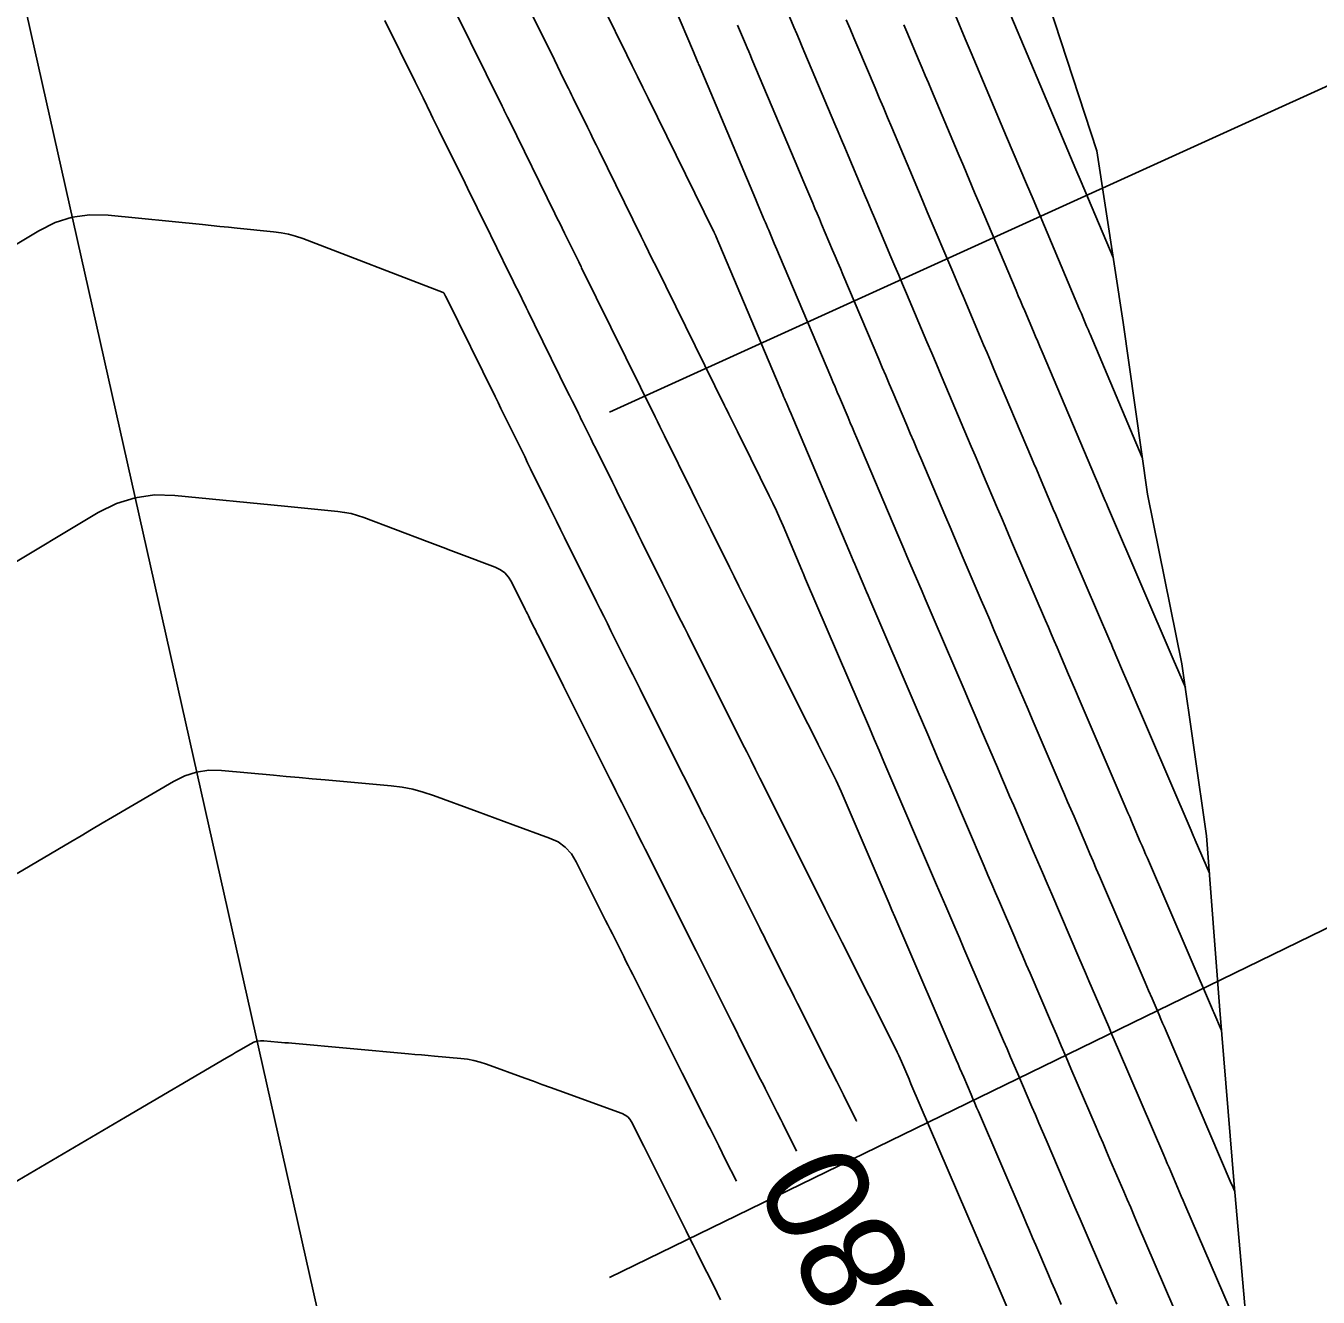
# Model space of a CAD drawing. Extents: x 954385 to 988206, y 1868364 to 1924553.
# Drawn here: x 957973.4 to 958048.1, y 1919067.8 to 1919141.2 of the extents above; entities that cross this region are included whole.
import ezdxf

# ---------------------------------------------------------------- set-up
doc = ezdxf.new("R2010")
doc.units = 0
for name, color, linetype in [('Default', 7, 'Continuous'), ('Ex_Contour Labels', 7, 'Continuous'), ('Ex_Major Contours', 7, 'Continuous'), ('Ex_Minor Contours', 7, 'Continuous'), ('Perimeter', 7, 'Continuous'), ('Slopes', 7, 'Continuous')]:
    doc.layers.add(name, color=color, linetype=linetype)

msp = doc.modelspace()

# ---------------------------------------------------------------- linework, layer by layer
at = {"layer": 'Default'}
msp.add_line((958200.602, 1918129.717), (957843.865, 1919719.405), dxfattribs=at)
at = {"layer": 'Ex_Major Contours'}
for points in [[(958040.232, 1919066.046), (958037.649, 1919072.044), (958037.449, 1919072.509), (958037.249, 1919072.973), (958037.05, 1919073.438), (958036.851, 1919073.902), (958036.054, 1919075.761), (958035.855, 1919076.226), (958035.655, 1919076.69), (958035.456, 1919077.155), (958035.257, 1919077.62), (958033.801, 1919081.017), (958033.521, 1919081.669), (958033.241, 1919082.322), (958032.961, 1919082.975), (958032.681, 1919083.628), (958031.442, 1919086.512), (958031.22, 1919087.027), (958030.999, 1919087.543), (958030.777, 1919088.059), (958030.556, 1919088.575), (958029.669, 1919090.638), (958029.448, 1919091.154), (958029.226, 1919091.67), (958029.005, 1919092.186), (958028.784, 1919092.702), (958026.741, 1919097.468), (958026.589, 1919097.823), (958026.436, 1919098.178), (958026.284, 1919098.533), (958026.132, 1919098.889), (958025.523, 1919100.309), (958025.219, 1919101.019), (958024.914, 1919101.73), (958022.181, 1919108.107), (958022.084, 1919108.333), (958021.987, 1919108.559), (958021.89, 1919108.785), (958021.793, 1919109.011), (958021.405, 1919109.916), (958021.308, 1919110.142), (958021.212, 1919110.369), (958021.115, 1919110.595), (958021.019, 1919110.821), (958017.721, 1919118.598), (958017.625, 1919118.824), (958017.529, 1919119.049), (958017.338, 1919119.501), (958017.29, 1919119.614), (958017.242, 1919119.727), (958017.194, 1919119.84), (958017.146, 1919119.953), (958013.29, 1919129.064), (958013.271, 1919129.11), (958013.2, 1919129.278), (958013.188, 1919129.307), (958013.175, 1919129.335), (958013.162, 1919129.363), (958013.148, 1919129.391), (958009.374, 1919137.067), (958009.066, 1919137.693), (958008.757, 1919138.32), (958008.449, 1919138.946), (958008.14, 1919139.572), (958006.808, 1919142.274)], [(958040.409, 1919103.014), (958039.837, 1919104.349), (958039.76, 1919104.528), (958035.973, 1919113.358), (958035.91, 1919113.505), (958035.847, 1919113.653), (958035.784, 1919113.801), (958035.721, 1919113.949), (958035.47, 1919114.54), (958035.345, 1919114.835), (958035.219, 1919115.131), (958032.128, 1919122.423), (958032.003, 1919122.717), (958031.879, 1919123.011), (958031.754, 1919123.305), (958031.63, 1919123.599), (958031.132, 1919124.775), (958031.007, 1919125.069), (958030.883, 1919125.363), (958030.758, 1919125.657), (958030.634, 1919125.952), (958028.552, 1919130.87), (958028.234, 1919131.62), (958027.917, 1919132.371), (958027.6, 1919133.121), (958027.283, 1919133.872), (958025.736, 1919137.537), (958025.559, 1919137.957), (958025.382, 1919138.376), (958025.205, 1919138.796), (958025.028, 1919139.215), (958024.32, 1919140.894), (958024.142, 1919141.313)], [(958017.94, 1919076.239), (958017.145, 1919077.828), (958017.026, 1919078.066), (958016.827, 1919078.462), (958016.787, 1919078.542), (958016.748, 1919078.621), (958016.708, 1919078.7), (958016.668, 1919078.78), (958016.22, 1919079.673), (958016.132, 1919079.848), (958016.044, 1919080.023), (958015.956, 1919080.199), (958015.867, 1919080.374), (958014.674, 1919082.748), (958014.446, 1919083.202), (958014.218, 1919083.657), (958013.99, 1919084.111), (958013.762, 1919084.565), (958012.139, 1919087.802), (958012.11, 1919087.862), (958012, 1919088.081), (958009.193, 1919093.685), (958009.025, 1919094.021), (958008.856, 1919094.357), (958008.688, 1919094.693), (958008.52, 1919095.029), (958007.846, 1919096.373), (958007.678, 1919096.709), (958007.51, 1919097.045), (958007.342, 1919097.381), (958007.173, 1919097.717), (958004.478, 1919103.1), (958004.161, 1919103.732), (958003.845, 1919104.364), (958003.024, 1919106.004), (958002.96, 1919106.131), (958002.896, 1919106.259), (958002.833, 1919106.387), (958002.769, 1919106.514), (958002.516, 1919107.026), (958002.453, 1919107.154), (958002.39, 1919107.282), (958002.326, 1919107.409), (958002.263, 1919107.537), (958001.48, 1919109.12), (958001.308, 1919109.403), (958001.093, 1919109.64), (958000.836, 1919109.83), (958000.538, 1919109.974), (957998.433, 1919110.769), (957997.976, 1919110.942), (957997.518, 1919111.115), (957997.061, 1919111.287), (957996.604, 1919111.46), (957992.945, 1919112.843), (957992.579, 1919112.967), (957992.207, 1919113.067), (957991.829, 1919113.142), (957991.446, 1919113.192), (957989.9, 1919113.343), (957989.514, 1919113.38), (957989.128, 1919113.418), (957988.742, 1919113.456), (957988.355, 1919113.494), (957982.014, 1919114.121), (957980.849, 1919114.147), (957979.725, 1919113.99), (957978.641, 1919113.651), (957977.599, 1919113.13), (957971.945, 1919109.741)]]:
    msp.add_lwpolyline(points, dxfattribs=at)
at = {"layer": 'Ex_Minor Contours'}
for points in [[(958044.088, 1919064.546), (958040.38, 1919073.156), (958040.278, 1919073.393), (958040.176, 1919073.63), (958040.074, 1919073.867), (958039.973, 1919074.104), (958039.566, 1919075.053), (958039.464, 1919075.29), (958039.363, 1919075.528), (958039.261, 1919075.765), (958039.159, 1919076.002), (958036.549, 1919082.091), (958036.359, 1919082.535), (958036.169, 1919082.979), (958035.978, 1919083.423), (958035.787, 1919083.867), (958035.025, 1919085.642), (958034.834, 1919086.086), (958034.644, 1919086.53), (958034.453, 1919086.974), (958034.262, 1919087.418), (958032.687, 1919091.084), (958032.42, 1919091.706), (958032.154, 1919092.327), (958031.887, 1919092.949), (958031.621, 1919093.57), (958030.491, 1919096.205), (958030.256, 1919096.752), (958030.022, 1919097.299), (958029.787, 1919097.847), (958029.553, 1919098.394), (958028.615, 1919100.582), (958028.381, 1919101.129), (958028.146, 1919101.676), (958027.912, 1919102.223), (958027.677, 1919102.77), (958025.897, 1919106.924), (958025.721, 1919107.334), (958025.545, 1919107.744), (958025.37, 1919108.154), (958025.194, 1919108.564), (958024.49, 1919110.205), (958024.314, 1919110.615), (958024.139, 1919111.026), (958023.964, 1919111.436), (958023.79, 1919111.847), (958021.419, 1919117.437), (958021.294, 1919117.731), (958021.169, 1919118.026), (958021.044, 1919118.321), (958020.919, 1919118.615), (958020.419, 1919119.794), (958020.294, 1919120.089), (958020.169, 1919120.384), (958020.044, 1919120.678), (958019.92, 1919120.973), (958016.959, 1919127.969), (958016.809, 1919128.324), (958016.659, 1919128.679), (958016.337, 1919129.439), (958016.272, 1919129.591), (958016.208, 1919129.743), (958016.144, 1919129.895), (958016.08, 1919130.047), (958015.695, 1919130.96), (958015.566, 1919131.264), (958012.311, 1919138.977), (958012.284, 1919139.041), (958012.257, 1919139.105), (958012.23, 1919139.169), (958012.203, 1919139.233), (958011.985, 1919139.747), (958009.789, 1919144.936)], [(958001.91, 1919143.414), (958003.951, 1919139.278), (958004.132, 1919138.911), (958004.312, 1919138.544), (958004.674, 1919137.811), (958004.764, 1919137.628), (958004.855, 1919137.444), (958004.945, 1919137.261), (958005.035, 1919137.078), (958005.863, 1919135.394), (958006.031, 1919135.053), (958006.199, 1919134.711), (958006.367, 1919134.369), (958006.535, 1919134.028), (958008.965, 1919129.086), (958009.179, 1919128.65), (958009.394, 1919128.214), (958009.608, 1919127.778), (958009.823, 1919127.343), (958013.779, 1919119.322), (958013.862, 1919119.155), (958013.945, 1919118.987), (958014.028, 1919118.819), (958014.111, 1919118.652), (958014.525, 1919117.814), (958014.691, 1919117.479), (958014.774, 1919117.311), (958016.365, 1919114.094), (958016.574, 1919113.664), (958016.777, 1919113.23), (958016.973, 1919112.794), (958017.163, 1919112.355), (958018.248, 1919109.796), (958018.266, 1919109.754), (958018.284, 1919109.711), (958018.302, 1919109.669), (958018.32, 1919109.627), (958018.429, 1919109.374), (958018.465, 1919109.29), (958022.151, 1919100.689), (958022.431, 1919100.036), (958022.711, 1919099.383), (958022.851, 1919099.057), (958022.991, 1919098.731), (958026.036, 1919091.628), (958026.167, 1919091.32), (958026.299, 1919091.013), (958026.431, 1919090.706), (958026.563, 1919090.399), (958027.09, 1919089.171), (958027.354, 1919088.557), (958027.618, 1919087.942), (958029.905, 1919082.618), (958030.11, 1919082.142), (958030.314, 1919081.665), (958030.519, 1919081.189), (958030.723, 1919080.712), (958031.54, 1919078.806), (958031.744, 1919078.33), (958031.948, 1919077.853), (958032.153, 1919077.377), (958032.357, 1919076.9), (958033.741, 1919073.671), (958034.032, 1919072.994), (958034.322, 1919072.316), (958034.614, 1919071.639), (958034.905, 1919070.962), (958036.232, 1919067.882), (958036.443, 1919067.391)], [(958042.489, 1919083.205), (958042.046, 1919084.241), (958042.012, 1919084.32), (958041.91, 1919084.556), (958038.212, 1919093.166), (958038.11, 1919093.403), (958038.008, 1919093.641), (958037.906, 1919093.878), (958037.804, 1919094.116), (958037.397, 1919095.067), (958037.295, 1919095.304), (958037.193, 1919095.542), (958037.091, 1919095.78), (958036.989, 1919096.017), (958034.336, 1919102.209), (958034.001, 1919102.99), (958033.666, 1919103.771), (958032.997, 1919105.333), (958032.83, 1919105.723), (958032.662, 1919106.114), (958032.495, 1919106.504), (958032.327, 1919106.895), (958030.43, 1919111.318), (958030.212, 1919111.829), (958029.993, 1919112.34), (958029.776, 1919112.851), (958029.558, 1919113.362), (958028.691, 1919115.408), (958028.474, 1919115.919), (958028.257, 1919116.431), (958028.04, 1919116.942), (958027.823, 1919117.454), (958026.569, 1919120.411), (958026.297, 1919121.054), (958026.024, 1919121.697), (958025.752, 1919122.341), (958025.479, 1919122.984), (958024.292, 1919125.79), (958024.069, 1919126.317), (958023.846, 1919126.844), (958023.623, 1919127.37), (958023.4, 1919127.897), (958022.444, 1919130.155), (958022.253, 1919130.606), (958022.063, 1919131.057), (958021.872, 1919131.508), (958021.681, 1919131.96), (958020.919, 1919133.765), (958020.729, 1919134.217), (958020.538, 1919134.668), (958020.348, 1919135.119), (958020.157, 1919135.571), (958018.427, 1919139.67), (958018.269, 1919140.045), (958018.111, 1919140.419), (958017.953, 1919140.793), (958017.794, 1919141.167), (958017.161, 1919142.663)], [(958033.237, 1919067.382), (958033.053, 1919067.809), (958032.869, 1919068.237), (958032.684, 1919068.665), (958032.5, 1919069.093), (958031.763, 1919070.804), (958031.579, 1919071.231), (958031.395, 1919071.659), (958031.211, 1919072.087), (958031.028, 1919072.515), (958028.455, 1919078.518), (958028.348, 1919078.767), (958028.241, 1919079.016), (958028.135, 1919079.265), (958028.028, 1919079.514), (958027.601, 1919080.51), (958027.494, 1919080.759), (958027.387, 1919081.008), (958027.28, 1919081.257), (958027.173, 1919081.506), (958023.794, 1919089.373), (958023.625, 1919089.766), (958023.456, 1919090.16), (958023.414, 1919090.258), (958023.372, 1919090.356), (958023.33, 1919090.455), (958023.287, 1919090.553), (958020.519, 1919097.011), (958020.424, 1919097.228), (958020.326, 1919097.444), (958020.224, 1919097.659), (958020.119, 1919097.872), (958019.284, 1919099.541), (958019.185, 1919099.739), (958018.779, 1919100.55), (958018.59, 1919100.925), (958015.148, 1919107.802), (958014.877, 1919108.344), (958014.606, 1919108.887), (958014.336, 1919109.43), (958014.067, 1919109.973), (958012.992, 1919112.147), (958012.723, 1919112.69), (958012.454, 1919113.234), (958012.186, 1919113.777), (958011.917, 1919114.32), (958010.314, 1919117.561), (958010.178, 1919117.836), (958010.042, 1919118.111), (958009.906, 1919118.386), (958009.771, 1919118.661), (958005.521, 1919127.277), (958005.49, 1919127.338), (958005.46, 1919127.399), (958005.355, 1919127.614), (958005.34, 1919127.645), (958004.537, 1919129.277), (958004.398, 1919129.559), (958004.259, 1919129.841), (958004.12, 1919130.123), (958003.982, 1919130.406), (958001.331, 1919135.794), (958001.245, 1919135.968), (958001.057, 1919136.351), (958001.021, 1919136.424), (958000.95, 1919136.568), (958000.926, 1919136.617), (957998.188, 1919142.175)], [(958027.12, 1919141.85), (958027.69, 1919140.5), (958027.918, 1919139.96), (958028.032, 1919139.69), (958030.084, 1919134.828), (958030.464, 1919133.928), (958030.844, 1919133.028), (958031.225, 1919132.128), (958031.606, 1919131.228), (958034.3, 1919124.862), (958034.401, 1919124.623), (958034.502, 1919124.384), (958034.705, 1919123.907), (958034.755, 1919123.787), (958034.806, 1919123.668), (958034.856, 1919123.548), (958034.907, 1919123.429), (958037.922, 1919116.319)], [(958030.327, 1919141.844), (958033.156, 1919135.141), (958033.464, 1919134.413), (958033.771, 1919133.685), (958034.079, 1919132.957), (958034.387, 1919132.229), (958036.235, 1919127.863)], [(958032.197, 1919062.345), (958029.237, 1919069.217), (958029.083, 1919069.574), (958028.929, 1919069.931), (958028.622, 1919070.645), (958028.545, 1919070.824), (958028.468, 1919071.002), (958028.391, 1919071.181), (958028.315, 1919071.36), (958024.553, 1919080.135), (958024.469, 1919080.33), (958024.442, 1919080.395), (958024.002, 1919081.419), (958023.924, 1919081.596), (958023.844, 1919081.772), (958023.761, 1919081.947), (958023.675, 1919082.121), (958020.577, 1919088.292), (958020.253, 1919088.938), (958019.929, 1919089.584), (958019.605, 1919090.23), (958019.281, 1919090.876), (958015.821, 1919097.786), (958015.568, 1919098.291), (958015.315, 1919098.797), (958015.062, 1919099.302), (958014.809, 1919099.807), (958011.659, 1919106.098), (958011.468, 1919106.481), (958011.276, 1919106.863), (958010.803, 1919107.808), (958010.752, 1919107.91), (958010.702, 1919108.011), (958010.652, 1919108.112), (958010.602, 1919108.213), (958010.351, 1919108.719), (958010.201, 1919109.023), (958009.313, 1919110.819), (958009.148, 1919111.152), (958008.983, 1919111.485), (958008.818, 1919111.818), (958008.654, 1919112.151), (958007.976, 1919113.522), (958007.808, 1919113.861), (958007.641, 1919114.2), (958007.473, 1919114.54), (958007.305, 1919114.879), (958006.301, 1919116.905), (958006.219, 1919117.07), (958006.138, 1919117.235), (958006.056, 1919117.4), (958005.975, 1919117.564), (958005.634, 1919118.256), (958005.56, 1919118.404), (958005.487, 1919118.553), (958005.414, 1919118.701), (958005.341, 1919118.85), (958005.049, 1919119.443), (958004.975, 1919119.592), (958004.902, 1919119.74), (958004.829, 1919119.889), (958004.756, 1919120.037), (958002.804, 1919124), (958002.682, 1919124.246), (958002.561, 1919124.493), (958002.439, 1919124.739), (958002.318, 1919124.985), (958001.832, 1919125.97), (958001.711, 1919126.216), (958001.589, 1919126.463), (958001.468, 1919126.709), (958001.347, 1919126.955), (957999.908, 1919129.879), (957999.628, 1919130.448), (957999.348, 1919131.017), (957999.068, 1919131.587), (957998.788, 1919132.156), (957997.276, 1919135.229), (957997.162, 1919135.461), (957997.048, 1919135.693), (957996.934, 1919135.924), (957996.82, 1919136.156), (957996.363, 1919137.083), (957996.249, 1919137.315), (957996.135, 1919137.546), (957996.021, 1919137.778), (957995.906, 1919138.01), (957994.153, 1919141.563)], [(958014.535, 1919141.296), (958014.999, 1919140.2), (958015.091, 1919139.981), (958015.184, 1919139.762), (958015.276, 1919139.543), (958015.369, 1919139.324), (958017.862, 1919133.417), (958018.116, 1919132.814), (958018.371, 1919132.21), (958018.88, 1919131.004), (958019.008, 1919130.702), (958019.135, 1919130.4), (958019.263, 1919130.099), (958019.39, 1919129.797), (958020.029, 1919128.288), (958020.178, 1919127.936), (958020.327, 1919127.584), (958020.476, 1919127.232), (958020.625, 1919126.88), (958022.693, 1919121.994), (958022.895, 1919121.517), (958023.097, 1919121.041), (958023.299, 1919120.564), (958023.501, 1919120.087), (958024.309, 1919118.181), (958024.511, 1919117.705), (958024.713, 1919117.228), (958024.915, 1919116.752), (958025.117, 1919116.275), (958026.56, 1919112.873), (958026.813, 1919112.277), (958027.066, 1919111.683), (958027.32, 1919111.088), (958027.575, 1919110.494), (958028.611, 1919108.078), (958028.858, 1919107.503), (958029.104, 1919106.929), (958029.35, 1919106.354), (958029.596, 1919105.78), (958030.581, 1919103.482), (958030.827, 1919102.908), (958031.074, 1919102.333), (958031.32, 1919101.759), (958031.566, 1919101.184), (958033.239, 1919097.28), (958033.423, 1919096.85), (958033.607, 1919096.421), (958033.792, 1919095.991), (958033.976, 1919095.562), (958034.712, 1919093.843), (958034.897, 1919093.414), (958035.081, 1919092.984), (958035.265, 1919092.554), (958035.45, 1919092.125), (958038.086, 1919085.987), (958038.288, 1919085.517), (958038.49, 1919085.047), (958038.894, 1919084.106), (958038.995, 1919083.871), (958039.096, 1919083.636), (958039.197, 1919083.401), (958039.298, 1919083.166), (958043.065, 1919074.375), (958043.107, 1919074.277), (958043.264, 1919073.912)], [(958020.814, 1919141.605), (958021.038, 1919141.076), (958021.262, 1919140.547), (958021.485, 1919140.017), (958022.48, 1919137.66), (958022.72, 1919137.091), (958022.96, 1919136.522), (958023.2, 1919135.953), (958023.441, 1919135.384), (958024.482, 1919132.916), (958024.736, 1919132.315), (958024.99, 1919131.714), (958025.244, 1919131.113), (958025.498, 1919130.512), (958026.968, 1919127.041), (958027.166, 1919126.572), (958027.364, 1919126.104), (958027.563, 1919125.635), (958027.761, 1919125.166), (958028.554, 1919123.291), (958028.753, 1919122.823), (958028.951, 1919122.354), (958029.15, 1919121.886), (958029.348, 1919121.417), (958031.521, 1919116.292), (958031.661, 1919115.963), (958031.801, 1919115.633), (958031.941, 1919115.303), (958032.08, 1919114.974), (958032.64, 1919113.655), (958032.78, 1919113.326), (958032.92, 1919112.996), (958033.061, 1919112.667), (958033.202, 1919112.338), (958036.043, 1919105.711), (958036.132, 1919105.505), (958036.221, 1919105.299), (958036.309, 1919105.092), (958036.398, 1919104.886), (958036.84, 1919103.853), (958037.105, 1919103.234), (958040.739, 1919094.755), (958040.818, 1919094.572), (958040.916, 1919094.343), (958040.955, 1919094.252), (958040.975, 1919094.206), (958041.795, 1919092.297)], [(957969.456, 1919126.585), (957974.16, 1919129.415), (957975.105, 1919129.889), (957976.087, 1919130.197), (957977.107, 1919130.338), (957978.164, 1919130.314), (957983.626, 1919129.765), (957984.123, 1919129.715), (957984.62, 1919129.665), (957985.117, 1919129.616), (957985.614, 1919129.566), (957987.724, 1919129.354), (957988.156, 1919129.296), (957988.581, 1919129.21), (957989, 1919129.096), (957989.412, 1919128.954), (957997.52, 1919125.85), (957997.541, 1919125.839), (957997.559, 1919125.826), (957997.574, 1919125.809), (957997.586, 1919125.789), (957997.659, 1919125.641), (957997.694, 1919125.569), (958000.522, 1919119.834), (958000.694, 1919119.487), (958000.865, 1919119.139), (958001.036, 1919118.792), (958001.208, 1919118.444), (958001.893, 1919117.054), (958002.064, 1919116.706), (958002.235, 1919116.359), (958002.407, 1919116.012), (958002.579, 1919115.664), (958003.62, 1919113.558), (958003.851, 1919113.091), (958004.082, 1919112.624), (958004.313, 1919112.158), (958004.544, 1919111.691), (958006.383, 1919107.979), (958006.592, 1919107.557), (958006.802, 1919107.136), (958007.012, 1919106.714), (958007.222, 1919106.293), (958008.066, 1919104.609), (958008.276, 1919104.188), (958008.487, 1919103.767), (958008.698, 1919103.346), (958008.909, 1919102.925), (958011.264, 1919098.217), (958011.412, 1919097.921), (958011.561, 1919097.624), (958012.396, 1919095.955), (958012.461, 1919095.825), (958012.526, 1919095.695), (958012.591, 1919095.565), (958012.656, 1919095.435), (958015.818, 1919089.121), (958015.922, 1919088.915), (958016.025, 1919088.708), (958016.129, 1919088.501), (958016.233, 1919088.294), (958017.213, 1919086.343), (958017.41, 1919085.949), (958017.608, 1919085.555), (958017.806, 1919085.16), (958018.004, 1919084.766), (958019.89, 1919081.011), (958020.27, 1919080.254), (958020.65, 1919079.496), (958021.03, 1919078.739), (958021.409, 1919077.981), (958021.409, 1919077.981)], [(958014.469, 1919074.496), (958013.847, 1919075.739), (958013.646, 1919076.14), (958013.445, 1919076.541), (958013.044, 1919077.344), (958012.943, 1919077.544), (958012.843, 1919077.745), (958012.742, 1919077.945), (958012.641, 1919078.146), (958011.336, 1919080.747), (958011.084, 1919081.247), (958010.833, 1919081.748), (958010.582, 1919082.248), (958010.331, 1919082.748), (958008.482, 1919086.434), (958008.351, 1919086.695), (958008.22, 1919086.956), (958008.089, 1919087.217), (958007.958, 1919087.478), (958007.435, 1919088.523), (958007.304, 1919088.784), (958007.174, 1919089.045), (958007.043, 1919089.306), (958006.912, 1919089.567), (958005.219, 1919092.947), (958004.935, 1919093.407), (958004.583, 1919093.791), (958004.162, 1919094.098), (958003.673, 1919094.328), (958001.579, 1919095.096), (958001.056, 1919095.288), (958000.532, 1919095.48), (958000.009, 1919095.672), (957999.485, 1919095.864), (957996.973, 1919096.785), (957996.375, 1919096.982), (957995.768, 1919097.14), (957995.153, 1919097.257), (957994.528, 1919097.335), (957990.705, 1919097.683), (957989.957, 1919097.751), (957989.21, 1919097.819), (957988.463, 1919097.887), (957987.715, 1919097.955), (957984.726, 1919098.227), (957983.991, 1919098.239), (957983.281, 1919098.139), (957982.597, 1919097.926), (957981.938, 1919097.602), (957978.427, 1919095.534), (957977.821, 1919095.177), (957977.215, 1919094.82), (957976.609, 1919094.463), (957976.004, 1919094.106), (957972.905, 1919092.281)], [(957971.976, 1919073.97), (957977.863, 1919077.426), (957978.191, 1919077.619), (957978.52, 1919077.812), (957978.848, 1919078.005), (957979.177, 1919078.198), (957985.003, 1919081.619), (957985.178, 1919081.722), (957985.354, 1919081.825), (957985.529, 1919081.928), (957985.704, 1919082.031), (957986.406, 1919082.444), (957986.585, 1919082.533), (957986.77, 1919082.59), (957986.963, 1919082.617), (957987.162, 1919082.614), (957987.973, 1919082.54), (957988.176, 1919082.522), (957988.378, 1919082.504), (957988.581, 1919082.485), (957988.784, 1919082.467), (957995.513, 1919081.864), (957995.893, 1919081.83), (957996.272, 1919081.796), (957996.652, 1919081.762), (957997.031, 1919081.728), (957998.549, 1919081.592), (957998.926, 1919081.546), (957999.298, 1919081.476), (957999.664, 1919081.381), (958000.025, 1919081.263), (958002.253, 1919080.451), (958002.743, 1919080.272), (958003.234, 1919080.094), (958003.725, 1919079.915), (958004.215, 1919079.736), (958007.869, 1919078.406), (958008.041, 1919078.325), (958008.189, 1919078.217), (958008.314, 1919078.083), (958008.414, 1919077.921), (958008.766, 1919077.22), (958008.854, 1919077.044), (958008.942, 1919076.869), (958009.029, 1919076.694), (958009.117, 1919076.518), (958011.567, 1919071.624), (958011.766, 1919071.227), (958011.964, 1919070.831), (958012.163, 1919070.434), (958012.362, 1919070.037), (958013.156, 1919068.449), (958013.355, 1919068.052), (958013.554, 1919067.656)]]:
    msp.add_lwpolyline(points, dxfattribs=at)
at = {"layer": 'Perimeter'}
msp.add_lwpolyline([(958002.021, 1919239.295), (958004.432, 1919229.588), (958007.744, 1919220.082), (958011.352, 1919210.643), (958015.035, 1919201.221), (958017.626, 1919191.554), (958020.15, 1919181.871), (958023.018, 1919172.266), (958025.931, 1919162.671), (958029.184, 1919153.153), (958032.173, 1919143.575), (958035.293, 1919134.026), (958036.808, 1919124.117), (958038.226, 1919114.187), (958040.213, 1919104.384), (958041.632, 1919094.454), (958042.392, 1919084.376), (958043.229, 1919074.315), (958044.113, 1919064.265)], dxfattribs=at)
at = {"layer": 'Slopes'}
for points in [[(958007.131, 1919118.928), (958086.103, 1919154.821), (958082.614, 1919149.94), (958086.103, 1919154.821), (958080.131, 1919155.402)], [(958007.131, 1919068.928), (958070.501, 1919099.785), (958067.143, 1919094.813), (958070.501, 1919099.785), (958064.516, 1919100.208)]]:
    msp.add_lwpolyline(points, dxfattribs=at)

# ---------------------------------------------------------------- texts
at = {"layer": 'Ex_Contour Labels'}
msp.add_text('580', height=6, rotation=116.66088, dxfattribs=at).set_placement((958026.871, 1919065.138))

doc.saveas('drawing.dxf')
